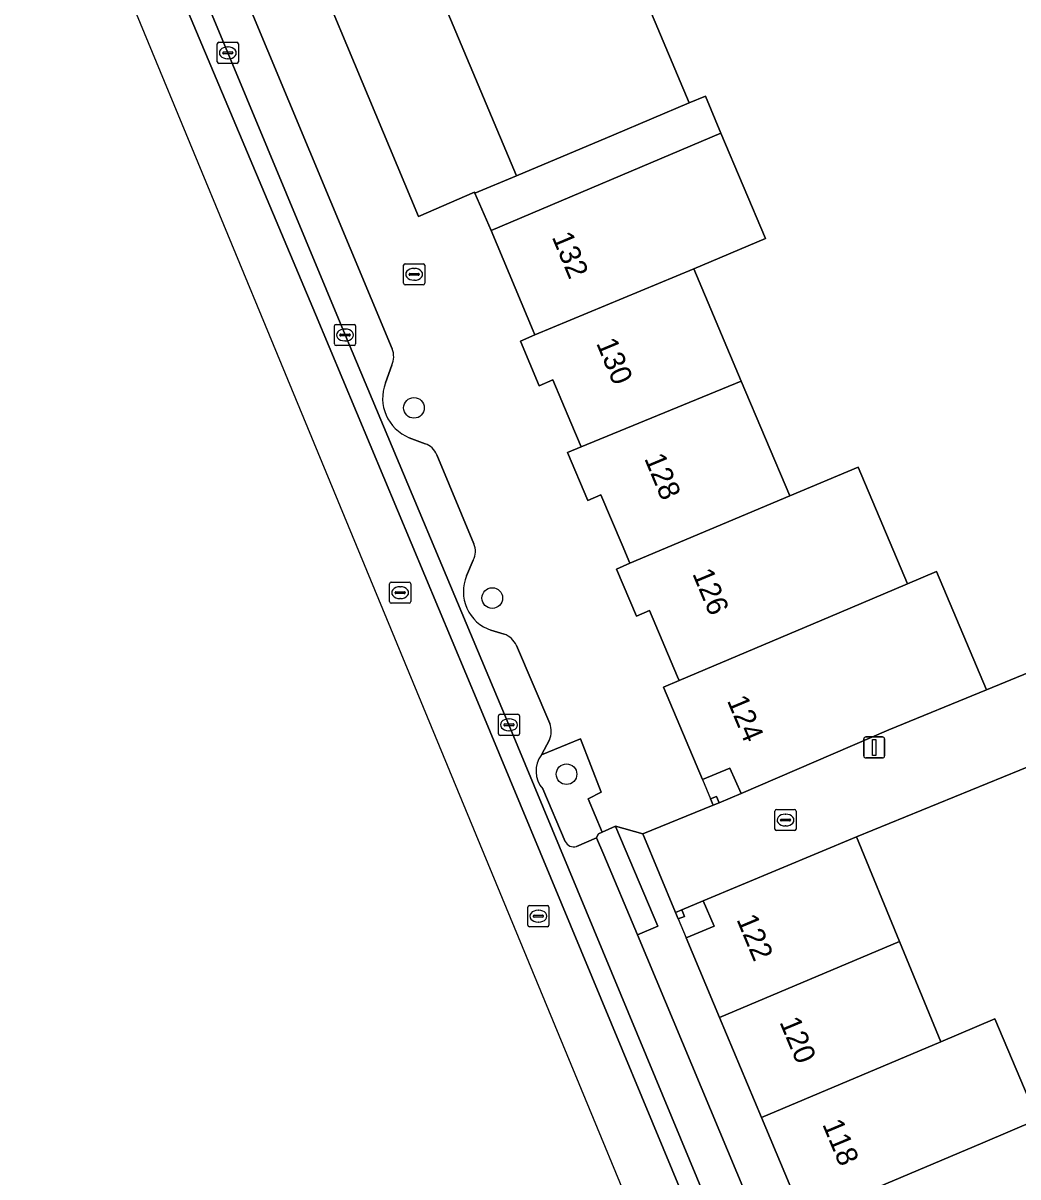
# Model space of a CAD drawing. Extents: x 159716 to 160783, y 383290 to 384031.
# Drawn here: x 159896.5 to 159943.6, y 383434.9 to 383489.6 of the extents above; entities that cross this region are included whole.
import ezdxf

# ---------------------------------------------------------------- set-up
doc = ezdxf.new("R2010")
doc.units = 0
for name, color, linetype in [('IMGEO_Boom', 7, 'Continuous'), ('IMGEO_Brandkraan', 7, 'Continuous'), ('IMGEO_Erf', 7, 'Continuous'), ('IMGEO_Groenvoorziening', 7, 'Continuous'), ('IMGEO_Kolk', 7, 'Continuous'), ('IMGEO_Lichtmast', 7, 'Continuous'), ('IMGEO_Pand', 7, 'Continuous'), ('IMGEO_Pand_nummerreeks', 7, 'Continuous'), ('IMGEO_Pand_overbouw', 7, 'Continuous'), ('IMGEO_Parkeervlak_open', 7, 'Continuous'), ('IMGEO_Rijbaan_lokaal_gesloten', 7, 'Continuous'), ('IMGEO_Rijbaan_lokaal_open', 7, 'Continuous'), ('IMGEO_Rioolput', 7, 'Continuous'), ('IMGEO_Voetpad_open', 7, 'Continuous')]:
    doc.layers.add(name, color=color, linetype=linetype)

msp = doc.modelspace()

# ---------------------------------------------------------------- linework, layer by layer
at = {"layer": 'IMGEO_Boom'}
for centre in [(159915.021, 383471.338), (159918.729, 383462.329), (159922.245, 383453.986)]:
    msp.add_circle(centre, 0.489, dxfattribs=at)
at = {"layer": 'IMGEO_Brandkraan'}
for p, q in [((159914.529, 383477.238), (159914.529, 383478.09)), ((159914.604, 383478.164), (159915.456, 383478.164)), ((159915.017, 383477.944), (159915.042, 383477.944)), ((159915.53, 383478.09), (159915.53, 383477.238)), ((159914.788, 383477.658), (159914.788, 383477.67)), ((159915.226, 383477.621), (159914.828, 383477.621)), ((159914.831, 383477.707), (159915.229, 383477.707)), ((159915.04, 383477.384), (159915.015, 383477.384)), ((159915.272, 383477.67), (159915.272, 383477.658)), ((159915.456, 383477.164), (159914.604, 383477.164))]:
    msp.add_line(p, q, dxfattribs=at)
for points in [[(159914.529, 383477.238), (159914.529, 383478.09)], [(159914.604, 383478.164), (159915.456, 383478.164)], [(159915.53, 383478.09), (159915.53, 383477.238)], [(159915.456, 383477.164), (159914.604, 383477.164)]]:
    msp.add_lwpolyline(points, dxfattribs=at)
for centre, radius, start, end in [((159914.606, 383478.088), 0.0765, 91.552, 178.448), ((159914.606, 383478.088), 0.0765, 91.552, 178.448), ((159915.454, 383478.088), 0.0765, 1.552, 88.448), ((159915.454, 383478.088), 0.0765, 1.552, 88.448), ((159914.606, 383477.24), 0.0765, 181.552, 268.448), ((159914.606, 383477.24), 0.0765, 181.552, 268.448), ((159914.828, 383477.667), 0.0403, 85.8775, 175.7526), ((159914.825, 383477.657), 0.0366, 178.938, 274.7102), ((159915.229, 383477.664), 0.043, 264.8664, 352.4533), ((159915.233, 383477.669), 0.0386, 1.7309, 96.639), ((159915.454, 383477.24), 0.0765, 271.552, 358.448), ((159915.454, 383477.24), 0.0765, 271.552, 358.448)]:
    msp.add_arc(centre, radius, start, end, dxfattribs=at)
for centre, major_axis, ratio, start_param, end_param in [((159915.016, 383477.664), (-0.387, 0.002), 0.722429, 4.712389, 7.853982), ((159915.041, 383477.664), (-0.39, 0.002), 0.717154, 1.570796, 4.712389)]:
    msp.add_ellipse(centre, major_axis=major_axis, ratio=ratio, start_param=start_param, end_param=end_param, dxfattribs=at)
at = {"layer": 'IMGEO_Erf'}
for points in [[(159922.071, 383500), (159928.06, 383485.779), (159928.821, 383486.1), (159929.561, 383484.351), (159931.673, 383479.359), (159928.271, 383477.92), (159930.518, 383472.608), (159932.82, 383467.167), (159936.058, 383468.537), (159938.399, 383463.004), (159939.766, 383463.582), (159942.134, 383457.984), (159951.708, 383461.915)], [(159907.8, 383498.19), (159915.231, 383480.4), (159917.886, 383481.551), (159917.907, 383481.502), (159919.884, 383482.335), (159913.879, 383496.592)], [(159973.161, 383461.29), (159970.671, 383462.013), (159969.255, 383457.047), (159966.514, 383457.828), (159965.1, 383458.231), (159965.284, 383458.881), (159959.358, 383456.539), (159957.898, 383460.084), (159949.078, 383456.402), (159950.045, 383454.136), (159945.425, 383452.226), (159944.496, 383454.491), (159935.973, 383451.013), (159938.019, 383446.06), (159939.979, 383441.314), (159942.536, 383442.395), (159944.552, 383437.627), (159941.955, 383436.529), (159933.483, 383432.945)]]:
    msp.add_lwpolyline(points, dxfattribs=at)
at = {"layer": 'IMGEO_Groenvoorziening'}
for points in [[(159922.909, 383455.658), (159921.058, 383454.899)], [(159922.714, 383450.569), (159923.671, 383450.979), (159923.669, 383450.985), (159923.756, 383451.166), (159923.936, 383451.247), (159923.273, 383452.823), (159923.891, 383453.133), (159922.909, 383455.658)], [(159921.122, 383453.294), (159922.183, 383450.803)]]:
    msp.add_lwpolyline(points, dxfattribs=at)
for centre, radius, start, end in [((159922.055, 383454.135), 1.256, 142.5336, 222.0334), ((159922.581, 383450.986), 0.438, 204.7182, 287.7177)]:
    msp.add_arc(centre, radius, start, end, dxfattribs=at)
at = {"layer": 'IMGEO_Kolk'}
for p, q in [((159905.703, 383487.726), (159905.703, 383488.578)), ((159905.778, 383488.652), (159906.63, 383488.652)), ((159905.962, 383488.146), (159905.962, 383488.158)), ((159906.005, 383488.195), (159906.403, 383488.195)), ((159906.191, 383488.432), (159906.216, 383488.432)), ((159906.446, 383488.158), (159906.446, 383488.146)), ((159906.704, 383488.578), (159906.704, 383487.726)), ((159906.63, 383487.652), (159905.778, 383487.652)), ((159906.4, 383488.109), (159906.002, 383488.109)), ((159906.214, 383487.872), (159906.189, 383487.872)), ((159911.254, 383474.365), (159911.254, 383475.217)), ((159911.329, 383475.291), (159912.181, 383475.291)), ((159911.742, 383475.071), (159911.767, 383475.071)), ((159912.255, 383475.217), (159912.255, 383474.365)), ((159911.513, 383474.785), (159911.513, 383474.797)), ((159911.951, 383474.748), (159911.553, 383474.748)), ((159911.556, 383474.834), (159911.954, 383474.834)), ((159911.765, 383474.511), (159911.74, 383474.511)), ((159911.997, 383474.797), (159911.997, 383474.785)), ((159912.181, 383474.291), (159911.329, 383474.291)), ((159919.02, 383455.9), (159919.02, 383456.752)), ((159919.095, 383456.826), (159919.947, 383456.826)), ((159919.508, 383456.606), (159919.533, 383456.606)), ((159920.021, 383456.752), (159920.021, 383455.9)), ((159919.279, 383456.32), (159919.279, 383456.332)), ((159919.717, 383456.283), (159919.319, 383456.283)), ((159919.322, 383456.369), (159919.72, 383456.369)), ((159919.531, 383456.046), (159919.506, 383456.046)), ((159919.763, 383456.332), (159919.763, 383456.32)), ((159919.947, 383455.826), (159919.095, 383455.826)), ((159932.117, 383451.388), (159932.117, 383452.24)), ((159932.192, 383452.314), (159933.044, 383452.314)), ((159932.605, 383452.094), (159932.63, 383452.094)), ((159933.118, 383452.24), (159933.118, 383451.388)), ((159932.376, 383451.808), (159932.376, 383451.82)), ((159932.814, 383451.771), (159932.416, 383451.771)), ((159932.419, 383451.857), (159932.817, 383451.857)), ((159932.628, 383451.534), (159932.603, 383451.534)), ((159932.86, 383451.82), (159932.86, 383451.808)), ((159933.044, 383451.314), (159932.192, 383451.314))]:
    msp.add_line(p, q, dxfattribs=at)
for points in [[(159905.703, 383487.726), (159905.703, 383488.578)], [(159905.778, 383488.652), (159906.63, 383488.652)], [(159906.704, 383488.578), (159906.704, 383487.726)], [(159906.63, 383487.652), (159905.778, 383487.652)], [(159911.254, 383474.365), (159911.254, 383475.217)], [(159911.329, 383475.291), (159912.181, 383475.291)], [(159912.255, 383475.217), (159912.255, 383474.365)], [(159912.181, 383474.291), (159911.329, 383474.291)], [(159919.02, 383455.9), (159919.02, 383456.752)], [(159919.095, 383456.826), (159919.947, 383456.826)], [(159920.021, 383456.752), (159920.021, 383455.9)], [(159919.947, 383455.826), (159919.095, 383455.826)], [(159932.117, 383451.388), (159932.117, 383452.24)], [(159932.192, 383452.314), (159933.044, 383452.314)], [(159933.118, 383452.24), (159933.118, 383451.388)], [(159933.044, 383451.314), (159932.192, 383451.314)]]:
    msp.add_lwpolyline(points, dxfattribs=at)
for centre, radius, start, end in [((159905.78, 383488.576), 0.0765, 91.552, 178.448), ((159905.78, 383488.576), 0.0765, 91.552, 178.448), ((159906.002, 383488.155), 0.0403, 85.8775, 175.7526), ((159905.999, 383488.145), 0.0366, 178.938, 274.7102), ((159906.403, 383488.152), 0.043, 264.8664, 352.4533), ((159906.407, 383488.157), 0.0386, 1.7309, 96.639), ((159906.628, 383488.576), 0.0765, 1.552, 88.448), ((159906.628, 383488.576), 0.0765, 1.552, 88.448), ((159905.78, 383487.728), 0.0765, 181.552, 268.448), ((159905.78, 383487.728), 0.0765, 181.552, 268.448), ((159906.628, 383487.728), 0.0765, 271.552, 358.448), ((159906.628, 383487.728), 0.0765, 271.552, 358.448), ((159911.331, 383475.215), 0.0765, 91.552, 178.448), ((159911.331, 383475.215), 0.0765, 91.552, 178.448), ((159912.179, 383475.215), 0.0765, 1.552, 88.448), ((159912.179, 383475.215), 0.0765, 1.552, 88.448), ((159911.553, 383474.794), 0.0403, 85.8775, 175.7526), ((159911.55, 383474.784), 0.0366, 178.938, 274.7102), ((159911.954, 383474.791), 0.043, 264.8664, 352.4533), ((159911.958, 383474.796), 0.0386, 1.7309, 96.639), ((159911.331, 383474.367), 0.0765, 181.552, 268.448), ((159911.331, 383474.367), 0.0765, 181.552, 268.448), ((159912.179, 383474.367), 0.0765, 271.552, 358.448), ((159912.179, 383474.367), 0.0765, 271.552, 358.448), ((159919.097, 383456.75), 0.0765, 91.552, 178.448), ((159919.097, 383456.75), 0.0765, 91.552, 178.448), ((159919.945, 383456.75), 0.0765, 1.552, 88.448), ((159919.945, 383456.75), 0.0765, 1.552, 88.448), ((159919.097, 383455.902), 0.0765, 181.552, 268.448), ((159919.097, 383455.902), 0.0765, 181.552, 268.448), ((159919.319, 383456.329), 0.0403, 85.8775, 175.7526), ((159919.316, 383456.319), 0.0366, 178.938, 274.7102), ((159919.72, 383456.326), 0.043, 264.8664, 352.4533), ((159919.724, 383456.331), 0.0386, 1.7309, 96.639), ((159919.945, 383455.902), 0.0765, 271.552, 358.448), ((159919.945, 383455.902), 0.0765, 271.552, 358.448), ((159932.194, 383452.238), 0.0765, 91.552, 178.448), ((159932.194, 383452.238), 0.0765, 91.552, 178.448), ((159933.042, 383452.238), 0.0765, 1.552, 88.448), ((159933.042, 383452.238), 0.0765, 1.552, 88.448), ((159932.416, 383451.817), 0.0403, 85.8775, 175.7526), ((159932.413, 383451.807), 0.0366, 178.938, 274.7102), ((159932.817, 383451.814), 0.043, 264.8664, 352.4533), ((159932.821, 383451.819), 0.0386, 1.7309, 96.639), ((159932.194, 383451.39), 0.0765, 181.552, 268.448), ((159932.194, 383451.39), 0.0765, 181.552, 268.448), ((159933.042, 383451.39), 0.0765, 271.552, 358.448), ((159933.042, 383451.39), 0.0765, 271.552, 358.448)]:
    msp.add_arc(centre, radius, start, end, dxfattribs=at)
for centre, major_axis, ratio, start_param, end_param in [((159906.19, 383488.152), (-0.387, 0.002), 0.722429, 4.712389, 7.853982), ((159906.215, 383488.152), (-0.39, 0.002), 0.717154, 1.570796, 4.712389), ((159911.741, 383474.791), (-0.387, 0.002), 0.722429, 4.712389, 7.853982), ((159911.766, 383474.791), (-0.39, 0.002), 0.717154, 1.570796, 4.712389), ((159919.507, 383456.326), (-0.387, 0.002), 0.722429, 4.712389, 7.853982), ((159919.532, 383456.326), (-0.39, 0.002), 0.717154, 1.570796, 4.712389), ((159932.604, 383451.814), (-0.387, 0.002), 0.722429, 4.712389, 7.853982), ((159932.629, 383451.814), (-0.39, 0.002), 0.717154, 1.570796, 4.712389)]:
    msp.add_ellipse(centre, major_axis=major_axis, ratio=ratio, start_param=start_param, end_param=end_param, dxfattribs=at)
at = {"layer": 'IMGEO_Lichtmast'}
for p, q in [((159936.321, 383454.855), (159936.321, 383455.655)), ((159936.321, 383455.655), (159936.321, 383454.855)), ((159936.421, 383455.755), (159937.211, 383455.755)), ((159937.211, 383455.755), (159936.421, 383455.755)), ((159937.311, 383455.655), (159937.311, 383454.855)), ((159937.311, 383454.855), (159937.311, 383455.655)), ((159937.211, 383454.755), (159936.421, 383454.755)), ((159936.421, 383454.755), (159937.211, 383454.755))]:
    msp.add_line(p, q, dxfattribs=at)
msp.add_lwpolyline([(159936.741, 383455.63), (159936.891, 383455.63), (159936.891, 383454.88), (159936.741, 383454.88), (159936.741, 383455.63)], dxfattribs=at)
for centre, start, end in [((159936.421, 383455.655), 90, 180), ((159936.421, 383455.655), 90, 180), ((159937.211, 383455.655), 0, 90), ((159937.211, 383455.655), 360, 90), ((159936.421, 383454.855), 180, 270), ((159936.421, 383454.855), 180, 270), ((159937.211, 383454.855), 270, 0), ((159937.211, 383454.855), 270, 0)]:
    msp.add_arc(centre, 0.1, start, end, dxfattribs=at)
at = {"layer": 'IMGEO_Pand'}
for points in [[(159925.264, 383512.684), (159920.154, 383514.078), (159919.784, 383512.719), (159914.757, 383514.09), (159911.522, 383502.229), (159912.026, 383502.092), (159912.907, 383500), (159914.273, 383496.757), (159913.879, 383496.592), (159919.884, 383482.335), (159924.492, 383484.276), (159928.06, 383485.779), (159922.071, 383500), (159921.479, 383499.806), (159921.397, 383500), (159921.233, 383500.388), (159921.49, 383501.331), (159922.767, 383500.983), (159924.46, 383507.191), (159924.595, 383507.685), (159925.91, 383512.508)], [(159931.673, 383479.359), (159929.561, 383484.351), (159918.676, 383479.745), (159920.668, 383474.98), (159920.747, 383474.791), (159928.271, 383477.92)], [(159928.271, 383477.92), (159920.747, 383474.791), (159920.058, 383474.505), (159920.955, 383472.384), (159921.602, 383472.658), (159922.454, 383470.645), (159922.941, 383469.496), (159930.518, 383472.608)], [(159930.518, 383472.608), (159922.941, 383469.496), (159922.288, 383469.228), (159923.251, 383466.952), (159923.878, 383467.217), (159924.883, 383464.843), (159925.25, 383463.975), (159932.82, 383467.167)], [(159936.058, 383468.537), (159932.82, 383467.167), (159925.25, 383463.975), (159924.611, 383463.706), (159925.556, 383461.474), (159926.174, 383461.735), (159927.5, 383458.602), (159927.575, 383458.425), (159935.161, 383461.634), (159938.399, 383463.004)], [(159939.766, 383463.582), (159938.399, 383463.004), (159935.161, 383461.634), (159927.575, 383458.425), (159926.833, 383458.111), (159928.687, 383453.73), (159929.988, 383454.273), (159930.512, 383453.067), (159937.509, 383456.085), (159942.134, 383457.984)], [(159929.351, 383452.935), (159929.06, 383452.815), (159929.183, 383452.518), (159929.473, 383452.638)], [(159938.019, 383446.06), (159935.973, 383451.013), (159928.715, 383447.99), (159929.233, 383446.784), (159927.913, 383446.237), (159929.494, 383442.463)], [(159927.714, 383447.555), (159927.414, 383447.439), (159927.53, 383447.139), (159927.83, 383447.254)], [(159938.019, 383446.06), (159929.494, 383442.463), (159931.482, 383437.721), (159939.979, 383441.314)], [(159939.979, 383441.314), (159931.482, 383437.721), (159933.483, 383432.945), (159941.955, 383436.529), (159944.552, 383437.627), (159942.536, 383442.395)]]:
    msp.add_lwpolyline(points, close=True, dxfattribs=at)
at = {"layer": 'IMGEO_Pand_overbouw'}
for points in [[(159928.687, 383453.73), (159929.06, 383452.815), (159929.183, 383452.518), (159929.473, 383452.638), (159930.512, 383453.067), (159929.988, 383454.273)], [(159927.913, 383446.237), (159929.233, 383446.784), (159928.715, 383447.99), (159927.714, 383447.555), (159927.414, 383447.439), (159927.53, 383447.139)]]:
    msp.add_lwpolyline(points, close=True, dxfattribs=at)
at = {"layer": 'IMGEO_Parkeervlak_open'}
for points in [[(159899.231, 383504.853), (159900.789, 383501.196), (159901.285, 383500), (159906.203, 383488.152), (159911.754, 383474.791), (159919.519, 383456.326), (159928.849, 383433.865), (159936.262, 383416.118), (159943.529, 383398.824), (159944.714, 383396.035)], [(159913.989, 383474.129), (159903.2, 383500), (159901.858, 383503.217)], [(159913.669, 383472.517), (159913.967, 383473.365)], [(159915.546, 383469.64), (159914.799, 383469.923)], [(159917.863, 383464.896), (159916.098, 383469.11)], [(159917.513, 383463.387), (159917.822, 383464.121)], [(159919.299, 383460.624), (159918.668, 383460.807)], [(159921.451, 383456.381), (159919.872, 383460.083)], [(159921.058, 383454.899), (159921.44, 383455.616)], [(159922.183, 383450.803), (159921.122, 383453.294)], [(159932.783, 383429.091), (159931.198, 383433.008), (159925.607, 383446.38), (159924.005, 383450.172), (159923.671, 383450.979), (159922.714, 383450.569)]]:
    msp.add_lwpolyline(points, dxfattribs=at)
for centre, radius, start, end in [((159913.129, 383473.771), 0.931, 334.1231, 22.5781), ((159915.556, 383471.796), 2.02, 159.0823, 247.9956), ((159915.269, 383468.799), 0.885, 20.5451, 71.7846), ((159916.996, 383464.553), 0.932, 332.368, 21.5753), ((159919.288, 383462.633), 1.929, 156.9929, 251.2408), ((159918.886, 383459.613), 1.092, 25.493, 67.7978), ((159920.553, 383456.011), 0.971, 335.9792, 22.3732), ((159922.055, 383454.135), 1.256, 142.5336, 222.0334), ((159922.581, 383450.986), 0.438, 204.7182, 287.7177)]:
    msp.add_arc(centre, radius, start, end, dxfattribs=at)
at = {"layer": 'IMGEO_Rijbaan_lokaal_gesloten'}
msp.add_lwpolyline([(159898.421, 383504.292), (159903.109, 383492.991), (159910.35, 383475.775), (159918.123, 383457.211), (159927.747, 383434.036), (159934.862, 383417.01), (159942.26, 383399.261), (159942.587, 383398.482), (159943.529, 383398.824), (159936.262, 383416.118), (159928.849, 383433.865), (159919.519, 383456.326), (159911.754, 383474.791), (159906.203, 383488.152), (159901.285, 383500), (159900.789, 383501.196), (159899.231, 383504.853)], close=True, dxfattribs=at)
at = {"layer": 'IMGEO_Rijbaan_lokaal_open'}
msp.add_lwpolyline([(159896.507, 383502.966), (159908.349, 383474.342), (159940.105, 383397.581), (159942.587, 383398.482), (159942.26, 383399.261), (159934.862, 383417.01), (159927.747, 383434.036), (159918.123, 383457.211), (159910.35, 383475.775), (159903.109, 383492.991), (159898.421, 383504.292), (159896.507, 383502.966)], close=True, dxfattribs=at)
msp.add_lwpolyline([(159951.708, 383461.915), (159942.134, 383457.984), (159937.509, 383456.085), (159930.512, 383453.067), (159929.473, 383452.638), (159929.183, 383452.518), (159925.857, 383451.162), (159927.414, 383447.439), (159927.714, 383447.555), (159928.715, 383447.99), (159935.973, 383451.013), (159944.496, 383454.491)], dxfattribs=at)
at = {"layer": 'IMGEO_Rioolput'}
for p, q in [((159913.865, 383462.159), (159913.865, 383463.011)), ((159913.94, 383463.085), (159914.792, 383463.085)), ((159914.866, 383463.011), (159914.866, 383462.159)), ((159914.124, 383462.579), (159914.124, 383462.591)), ((159914.562, 383462.542), (159914.164, 383462.542)), ((159914.167, 383462.628), (159914.565, 383462.628)), ((159914.353, 383462.865), (159914.378, 383462.865)), ((159914.608, 383462.591), (159914.608, 383462.579)), ((159914.792, 383462.085), (159913.94, 383462.085)), ((159914.376, 383462.305), (159914.351, 383462.305)), ((159920.411, 383446.838), (159920.411, 383447.69)), ((159920.486, 383447.764), (159921.338, 383447.764)), ((159921.412, 383447.69), (159921.412, 383446.838)), ((159920.67, 383447.258), (159920.67, 383447.27)), ((159921.108, 383447.221), (159920.71, 383447.221)), ((159920.713, 383447.307), (159921.111, 383447.307)), ((159920.899, 383447.544), (159920.924, 383447.544)), ((159921.154, 383447.27), (159921.154, 383447.258)), ((159921.338, 383446.764), (159920.486, 383446.764)), ((159920.922, 383446.984), (159920.897, 383446.984))]:
    msp.add_line(p, q, dxfattribs=at)
for points in [[(159913.865, 383462.159), (159913.865, 383463.011)], [(159913.94, 383463.085), (159914.792, 383463.085)], [(159914.866, 383463.011), (159914.866, 383462.159)], [(159914.792, 383462.085), (159913.94, 383462.085)], [(159920.411, 383446.838), (159920.411, 383447.69)], [(159920.486, 383447.764), (159921.338, 383447.764)], [(159921.412, 383447.69), (159921.412, 383446.838)], [(159921.338, 383446.764), (159920.486, 383446.764)]]:
    msp.add_lwpolyline(points, dxfattribs=at)
for centre, radius, start, end in [((159913.942, 383463.009), 0.0765, 91.552, 178.448), ((159913.942, 383463.009), 0.0765, 91.552, 178.448), ((159914.79, 383463.009), 0.0765, 1.552, 88.448), ((159914.79, 383463.009), 0.0765, 1.552, 88.448), ((159914.164, 383462.588), 0.0403, 85.8775, 175.7526), ((159914.161, 383462.578), 0.0366, 178.938, 274.7102), ((159914.565, 383462.585), 0.043, 264.8664, 352.4533), ((159914.569, 383462.59), 0.0386, 1.7309, 96.639), ((159913.942, 383462.161), 0.0765, 181.552, 268.448), ((159913.942, 383462.161), 0.0765, 181.552, 268.448), ((159914.79, 383462.161), 0.0765, 271.552, 358.448), ((159914.79, 383462.161), 0.0765, 271.552, 358.448), ((159920.488, 383447.688), 0.0765, 91.552, 178.448), ((159920.488, 383447.688), 0.0765, 91.552, 178.448), ((159921.336, 383447.688), 0.0765, 1.552, 88.448), ((159921.336, 383447.688), 0.0765, 1.552, 88.448), ((159920.71, 383447.267), 0.0403, 85.8775, 175.7526), ((159920.707, 383447.257), 0.0366, 178.938, 274.7102), ((159921.111, 383447.264), 0.043, 264.8664, 352.4533), ((159921.115, 383447.269), 0.0386, 1.7309, 96.639), ((159920.488, 383446.84), 0.0765, 181.552, 268.448), ((159920.488, 383446.84), 0.0765, 181.552, 268.448), ((159921.336, 383446.84), 0.0765, 271.552, 358.448), ((159921.336, 383446.84), 0.0765, 271.552, 358.448)]:
    msp.add_arc(centre, radius, start, end, dxfattribs=at)
for centre, major_axis, ratio, start_param, end_param in [((159914.352, 383462.585), (-0.387, 0.002), 0.722429, 4.712389, 7.853982), ((159914.377, 383462.585), (-0.39, 0.002), 0.717154, 1.570796, 4.712389), ((159920.898, 383447.264), (-0.387, 0.002), 0.722429, 4.712389, 7.853982), ((159920.923, 383447.264), (-0.39, 0.002), 0.717154, 1.570796, 4.712389)]:
    msp.add_ellipse(centre, major_axis=major_axis, ratio=ratio, start_param=start_param, end_param=end_param, dxfattribs=at)
at = {"layer": 'IMGEO_Voetpad_open'}
for points in [[(159901.858, 383503.217), (159903.2, 383500), (159913.989, 383474.129)], [(159921.44, 383455.616), (159921.058, 383454.899), (159922.909, 383455.658), (159923.891, 383453.133), (159923.273, 383452.823), (159923.936, 383451.247), (159924.561, 383451.528), (159925.857, 383451.162), (159929.183, 383452.518), (159929.06, 383452.815), (159929.351, 383452.935), (159929.473, 383452.638), (159930.512, 383453.067), (159929.988, 383454.273), (159928.687, 383453.73), (159926.833, 383458.111), (159927.575, 383458.425), (159927.5, 383458.602), (159926.174, 383461.735), (159925.556, 383461.474), (159924.611, 383463.706), (159925.25, 383463.975), (159924.883, 383464.843), (159923.878, 383467.217), (159923.251, 383466.952), (159922.288, 383469.228), (159922.941, 383469.496), (159922.454, 383470.645), (159921.602, 383472.658), (159920.955, 383472.384), (159920.058, 383474.505), (159920.747, 383474.791), (159920.668, 383474.98), (159918.676, 383479.745), (159917.907, 383481.502), (159917.886, 383481.551), (159915.231, 383480.4), (159907.8, 383498.19)], [(159913.967, 383473.365), (159913.669, 383472.517)], [(159914.799, 383469.923), (159915.546, 383469.64)], [(159916.098, 383469.11), (159917.863, 383464.896)], [(159917.822, 383464.121), (159917.513, 383463.387)], [(159918.668, 383460.807), (159919.299, 383460.624)], [(159919.872, 383460.083), (159921.451, 383456.381)], [(159933.483, 383432.945), (159931.482, 383437.721), (159929.494, 383442.463), (159927.913, 383446.237), (159929.233, 383446.784), (159928.715, 383447.99), (159927.714, 383447.555), (159927.83, 383447.254), (159927.53, 383447.139), (159927.414, 383447.439), (159925.857, 383451.162), (159924.561, 383451.528), (159924.581, 383451.48), (159926.565, 383446.785), (159925.607, 383446.38), (159931.198, 383433.008)]]:
    msp.add_lwpolyline(points, dxfattribs=at)
for points in [[(159929.561, 383484.351), (159928.821, 383486.1), (159928.06, 383485.779), (159924.492, 383484.276), (159919.884, 383482.335), (159917.907, 383481.502), (159918.676, 383479.745)], [(159924.581, 383451.48), (159924.561, 383451.528), (159923.936, 383451.247), (159923.756, 383451.166), (159923.669, 383450.985), (159923.671, 383450.979), (159924.005, 383450.172), (159925.607, 383446.38), (159926.565, 383446.785)]]:
    msp.add_lwpolyline(points, close=True, dxfattribs=at)
for centre, radius, start, end in [((159913.129, 383473.771), 0.931, 334.1231, 22.5781), ((159915.556, 383471.796), 2.02, 159.0823, 247.9956), ((159915.269, 383468.799), 0.885, 20.5451, 71.7846), ((159916.996, 383464.553), 0.932, 332.368, 21.5753), ((159919.288, 383462.633), 1.929, 156.9929, 251.2408), ((159918.886, 383459.613), 1.092, 25.493, 67.7978), ((159920.553, 383456.011), 0.971, 335.9792, 22.3732)]:
    msp.add_arc(centre, radius, start, end, dxfattribs=at)

# ---------------------------------------------------------------- texts
at = {"layer": 'IMGEO_Pand_nummerreeks'}
for s, rotation, p in [('132', 292.6946, (159921.537, 383479.433)), ('130', 292.6431, (159923.638, 383474.405)), ('128', 292.6431, (159925.915, 383468.945)), ('126', 292.6431, (159928.191, 383463.489)), ('124', 292.7921, (159929.834, 383457.478)), ('122', 292.6901, (159930.282, 383447.113)), ('120', 292.7361, (159932.317, 383442.25)), ('118', 292.7348, (159934.346, 383437.408))]:
    msp.add_text(s, height=1, rotation=rotation, dxfattribs=at).set_placement(p)

doc.saveas('drawing.dxf')
